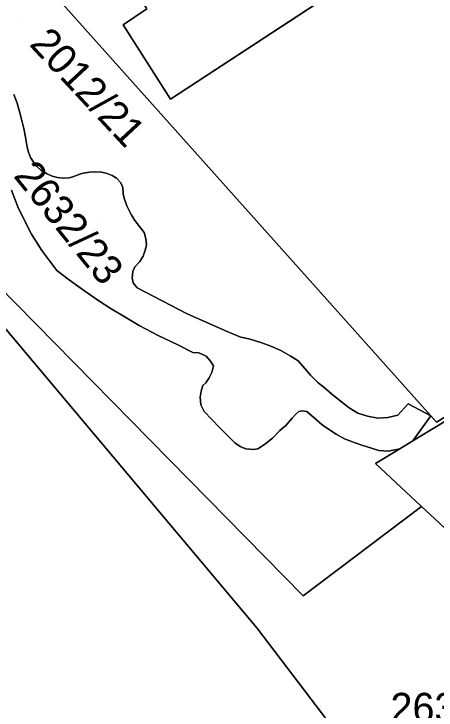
# Model space of a CAD drawing. Extents: x -263423 to -261326, y -1240067 to -1237864.
# Drawn here: x -262193.07 to -262164.51, y -1239661.96 to -1239614.88 of the extents above; entities that cross this region are included whole.
import ezdxf

# ---------------------------------------------------------------- set-up
doc = ezdxf.new("R2010")
doc.units = 0
for name, color, linetype in [('body_kn', 7, 'Continuous'), ('kladpar_druhypozemkov', 7, 'Continuous'), ('kladpar_hranice', 7, 'Continuous'), ('kladpar_parcelnecisla', 7, 'Continuous'), ('kladpar_plochy', 7, 'Continuous')]:
    doc.layers.add(name, color=color, linetype=linetype)

msp = doc.modelspace()

# ---------------------------------------------------------------- linework, layer by layer
at = {"layer": 'body_kn'}
for p, q in [((-262185.67, -1239615.62), (-262185.67, -1239615.62)), ((-262182.47, -1239620.63), (-262182.47, -1239620.63)), ((-262192.85, -1239620.92), (-262192.85, -1239620.92)), ((-262192.66, -1239621.57), (-262192.66, -1239621.57)), ((-262192.51, -1239622.17), (-262192.51, -1239622.17)), ((-262192.4, -1239622.62), (-262192.4, -1239622.62)), ((-262192.29, -1239623.21), (-262192.29, -1239623.21)), ((-262192.18, -1239623.88), (-262192.18, -1239623.88)), ((-262192.09, -1239624.22), (-262192.09, -1239624.22)), ((-262191.95, -1239624.59), (-262191.95, -1239624.59)), ((-262191.71, -1239624.98), (-262191.71, -1239624.98)), ((-262191.51, -1239625.19), (-262191.51, -1239625.19)), ((-262191.24, -1239625.44), (-262191.24, -1239625.44)), ((-262190.82, -1239625.69), (-262190.82, -1239625.69)), ((-262190.48, -1239625.86), (-262190.48, -1239625.86)), ((-262190.11, -1239625.95), (-262190.11, -1239625.95)), ((-262189.74, -1239625.99), (-262189.74, -1239625.99)), ((-262189.34, -1239625.96), (-262189.34, -1239625.96)), ((-262189.09, -1239625.9), (-262189.09, -1239625.9)), ((-262188.6, -1239625.71), (-262188.6, -1239625.71)), ((-262188.38, -1239625.64), (-262188.38, -1239625.64)), ((-262187.96, -1239625.57), (-262187.96, -1239625.57)), ((-262187.52, -1239625.55), (-262187.52, -1239625.55)), ((-262187.15, -1239625.59), (-262187.15, -1239625.59)), ((-262186.75, -1239625.68), (-262186.75, -1239625.68)), ((-262186.42, -1239625.8), (-262186.42, -1239625.8)), ((-262186.13, -1239625.99), (-262186.13, -1239625.99)), ((-262185.84, -1239626.3), (-262185.84, -1239626.3)), ((-262185.7, -1239626.62), (-262185.7, -1239626.62)), ((-262185.68, -1239627.04), (-262185.68, -1239627.04)), ((-262185.6, -1239627.34), (-262185.6, -1239627.34)), ((-262185.42, -1239627.85), (-262185.42, -1239627.85)), ((-262192.8, -1239627.92), (-262192.8, -1239627.92)), ((-262192.53, -1239628.48), (-262192.53, -1239628.48)), ((-262185.13, -1239628.44), (-262185.13, -1239628.44)), ((-262184.88, -1239628.84), (-262184.88, -1239628.84)), ((-262184.58, -1239629.26), (-262184.58, -1239629.26)), ((-262191.88, -1239629.77), (-262191.88, -1239629.77)), ((-262184.26, -1239629.67), (-262184.26, -1239629.67)), ((-262184.15, -1239630.09), (-262184.15, -1239630.09)), ((-262184.11, -1239630.5), (-262184.11, -1239630.5)), ((-262191.19, -1239630.87), (-262191.19, -1239630.87)), ((-262184.16, -1239630.78), (-262184.16, -1239630.78)), ((-262184.55, -1239631.63), (-262184.55, -1239631.63)), ((-262184.32, -1239631.25), (-262184.32, -1239631.25)), ((-262184.89, -1239631.98), (-262184.89, -1239631.98)), ((-262190.16, -1239632.22), (-262190.16, -1239632.22)), ((-262185.03, -1239632.29), (-262185.03, -1239632.29)), ((-262189.39, -1239632.81), (-262189.39, -1239632.81)), ((-262185.08, -1239632.72), (-262185.08, -1239632.72)), ((-262185, -1239633.06), (-262185, -1239633.06)), ((-262184.74, -1239633.4), (-262184.74, -1239633.4)), ((-262188.36, -1239633.57), (-262188.36, -1239633.57)), ((-262187.32, -1239634.28), (-262187.32, -1239634.28)), ((-262186.5, -1239634.82), (-262186.5, -1239634.82)), ((-262185.72, -1239635.28), (-262185.72, -1239635.28)), ((-262181.36, -1239635.16), (-262181.36, -1239635.16)), ((-262184.59, -1239635.95), (-262184.59, -1239635.95)), ((-262178.64, -1239636.36), (-262178.64, -1239636.36)), ((-262183.31, -1239636.62), (-262183.31, -1239636.62)), ((-262177.79, -1239636.72), (-262177.79, -1239636.72)), ((-262177.61, -1239636.76), (-262177.61, -1239636.76)), ((-262181.99, -1239637.26), (-262181.99, -1239637.26)), ((-262177.08, -1239636.87), (-262177.08, -1239636.87)), ((-262176.29, -1239637.12), (-262176.29, -1239637.12)), ((-262180.97, -1239637.77), (-262180.97, -1239637.77)), ((-262175.7, -1239637.34), (-262175.7, -1239637.34)), ((-262175.02, -1239637.65), (-262175.02, -1239637.65)), ((-262180.55, -1239637.8), (-262180.55, -1239637.8)), ((-262180.06, -1239638.02), (-262180.06, -1239638.02)), ((-262174.38, -1239638), (-262174.38, -1239638)), ((-262179.76, -1239638.36), (-262179.76, -1239638.36)), ((-262179.56, -1239638.68), (-262179.56, -1239638.68)), ((-262173.83, -1239638.33), (-262173.83, -1239638.33)), ((-262179.68, -1239639.13), (-262179.68, -1239639.13)), ((-262173.39, -1239638.87), (-262173.39, -1239638.87)), ((-262179.87, -1239639.5), (-262179.87, -1239639.5)), ((-262173, -1239639.31), (-262173, -1239639.31)), ((-262180.28, -1239640.01), (-262180.28, -1239640.01)), ((-262180.09, -1239639.83), (-262180.09, -1239639.83)), ((-262172.48, -1239639.82), (-262172.48, -1239639.82)), ((-262172.1, -1239640.13), (-262172.1, -1239640.13)), ((-262180.41, -1239640.39), (-262180.41, -1239640.39)), ((-262171.56, -1239640.59), (-262171.56, -1239640.59)), ((-262180.47, -1239640.81), (-262180.47, -1239640.81)), ((-262180.43, -1239641.31), (-262180.43, -1239641.31)), ((-262170.9, -1239641.11), (-262170.9, -1239641.11)), ((-262170.39, -1239641.52), (-262170.39, -1239641.52)), ((-262166.4, -1239641.24), (-262166.4, -1239641.24)), ((-262180.2, -1239641.76), (-262180.2, -1239641.76)), ((-262173.99, -1239641.94), (-262173.99, -1239641.94)), ((-262173.79, -1239641.76), (-262173.79, -1239641.76)), ((-262173.56, -1239641.72), (-262173.56, -1239641.72)), ((-262173.25, -1239641.76), (-262173.25, -1239641.76)), ((-262173.08, -1239641.93), (-262173.08, -1239641.93)), ((-262169.8, -1239641.89), (-262169.8, -1239641.89)), ((-262167.1, -1239642.02), (-262167.1, -1239642.02)), ((-262174.24, -1239642.23), (-262174.24, -1239642.23)), ((-262172.78, -1239642.18), (-262172.78, -1239642.18)), ((-262169.14, -1239642.09), (-262169.14, -1239642.09)), ((-262168.44, -1239642.21), (-262168.44, -1239642.21)), ((-262167.77, -1239642.17), (-262167.77, -1239642.17)), ((-262164.87, -1239642.06), (-262164.87, -1239642.06)), ((-262164.87, -1239642.06), (-262164.87, -1239642.06)), ((-262179.17, -1239642.85), (-262179.17, -1239642.85)), ((-262174.68, -1239642.71), (-262174.68, -1239642.71)), ((-262172.22, -1239642.66), (-262172.22, -1239642.66)), ((-262171.79, -1239642.96), (-262171.79, -1239642.96)), ((-262175.07, -1239643.06), (-262175.07, -1239643.06)), ((-262171.28, -1239643.3), (-262171.28, -1239643.3)), ((-262178.13, -1239643.88), (-262178.13, -1239643.88)), ((-262175.57, -1239643.58), (-262175.57, -1239643.58)), ((-262170.7, -1239643.61), (-262170.7, -1239643.61)), ((-262170.17, -1239643.82), (-262170.17, -1239643.82)), ((-262170.06, -1239643.87), (-262170.06, -1239643.87)), ((-262166.08, -1239643.76), (-262166.08, -1239643.76)), ((-262166.08, -1239643.76), (-262166.08, -1239643.76)), ((-262177.76, -1239644.13), (-262177.76, -1239644.13)), ((-262177.39, -1239644.29), (-262177.39, -1239644.29)), ((-262176.85, -1239644.33), (-262176.85, -1239644.33)), ((-262176.56, -1239644.3), (-262176.56, -1239644.3)), ((-262176.12, -1239643.99), (-262176.12, -1239643.99)), ((-262169.53, -1239644.04), (-262169.53, -1239644.04)), ((-262169.18, -1239644.15), (-262169.18, -1239644.15)), ((-262166.97, -1239644.29), (-262166.97, -1239644.29)), ((-262168.38, -1239644.41), (-262168.38, -1239644.41)), ((-262167.75, -1239644.46), (-262167.75, -1239644.46)), ((-262168.61, -1239645.29), (-262168.61, -1239645.29)), ((-262165.49, -1239648.2), (-262165.49, -1239648.2)), ((-262173.51, -1239654.23), (-262173.51, -1239654.23)), ((-262176.63, -1239656.41), (-262176.63, -1239656.41))]:
    msp.add_line(p, q, dxfattribs=at)
at = {"layer": 'kladpar_druhypozemkov'}
for p, q in [((-262192.86, -1239615.49), (-262192.86, -1239615.49)), ((-262187.42, -1239628.8), (-262187.42, -1239628.8))]:
    msp.add_line(p, q, dxfattribs=at)
at = {"layer": 'kladpar_hranice'}
for points in [[(-262147, -1239597.8), (-262159.32, -1239605.61), (-262156.38, -1239610.4), (-262163.04, -1239614.79), (-262166.19, -1239609.97), (-262182.47, -1239620.63), (-262185.67, -1239615.62), (-262184.07, -1239614.53), (-262191.27, -1239603.15), (-262192.91, -1239604.3), (-262195.33, -1239600.35), (-262196.61, -1239598.42), (-262199.19, -1239600.19), (-262209.29, -1239584.5), (-262202, -1239578.57), (-262193.15, -1239592.46), (-262164.33, -1239574.06), (-262173.21, -1239560.18), (-262202, -1239578.57), (-262172.53, -1239554.74), (-262158.3, -1239578.73)], [(-262164.49, -1239642.48), (-262164.87, -1239642.06), (-262213.38, -1239587.82), (-262209.29, -1239584.5), (-262199.19, -1239600.19), (-262196.61, -1239598.42), (-262195.33, -1239600.35), (-262192.91, -1239604.3), (-262191.27, -1239603.15), (-262184.07, -1239614.53), (-262185.67, -1239615.62), (-262182.47, -1239620.63), (-262166.19, -1239609.97), (-262163.04, -1239614.79), (-262156.38, -1239610.4), (-262159.32, -1239605.61), (-262147, -1239597.8), (-262137.26, -1239614.22), (-262137.96, -1239614.67), (-262132.87, -1239623.26), (-262164.49, -1239642.48)], [(-262213.38, -1239587.82), (-262164.87, -1239642.06)], [(-262138.53, -1239627.05), (-262108.11, -1239608.57), (-262105.95, -1239611.89), (-262106.51, -1239612.25), (-262136.67, -1239632.02), (-262160.64, -1239647.58), (-262162.49, -1239648.9), (-262154.52, -1239658.62), (-262164.27, -1239649.33), (-262165.49, -1239648.2), (-262168.61, -1239645.29), (-262166.97, -1239644.29), (-262166.08, -1239643.76), (-262138.53, -1239627.05)], [(-262164.53, -1239672.32), (-262176.63, -1239656.41), (-262199.55, -1239629.17), (-262202.5, -1239626.05), (-262213, -1239614.96), (-262214.2, -1239613.62), (-262213.62, -1239613.43)], [(-262193.23, -1239626.8), (-262192.8, -1239627.92), (-262192.53, -1239628.48), (-262191.88, -1239629.77), (-262191.19, -1239630.87), (-262190.16, -1239632.22), (-262189.39, -1239632.81), (-262188.36, -1239633.57), (-262187.32, -1239634.28), (-262186.5, -1239634.82), (-262185.72, -1239635.28), (-262184.59, -1239635.95), (-262183.31, -1239636.62), (-262181.99, -1239637.26), (-262180.97, -1239637.77), (-262180.55, -1239637.8), (-262180.06, -1239638.02), (-262179.76, -1239638.36), (-262179.56, -1239638.68), (-262179.68, -1239639.13), (-262179.87, -1239639.5), (-262180.09, -1239639.83), (-262180.28, -1239640.01), (-262180.41, -1239640.39), (-262180.47, -1239640.81), (-262180.43, -1239641.31), (-262180.2, -1239641.76), (-262179.17, -1239642.85), (-262178.13, -1239643.88), (-262177.76, -1239644.13), (-262177.39, -1239644.29), (-262176.85, -1239644.33), (-262176.56, -1239644.3), (-262176.12, -1239643.99), (-262175.57, -1239643.58), (-262175.07, -1239643.06), (-262174.68, -1239642.71), (-262174.24, -1239642.23), (-262173.99, -1239641.94), (-262173.79, -1239641.76), (-262173.56, -1239641.72), (-262173.25, -1239641.76), (-262173.08, -1239641.93), (-262172.78, -1239642.18), (-262172.22, -1239642.66), (-262171.79, -1239642.96), (-262171.28, -1239643.3), (-262170.7, -1239643.61), (-262170.17, -1239643.82), (-262170.06, -1239643.87), (-262169.53, -1239644.04), (-262169.18, -1239644.15), (-262168.38, -1239644.41), (-262167.75, -1239644.46), (-262166.97, -1239644.29), (-262168.61, -1239645.29), (-262165.49, -1239648.2), (-262173.51, -1239654.23), (-262213.62, -1239613.43)], [(-262213.62, -1239613.43), (-262173.51, -1239654.23), (-262165.49, -1239648.2), (-262164.27, -1239649.33), (-262154.52, -1239658.62), (-262146.74, -1239668.15)], [(-262164.87, -1239642.06), (-262166.4, -1239641.24), (-262167.1, -1239642.02), (-262167.77, -1239642.17), (-262168.44, -1239642.21), (-262169.14, -1239642.09), (-262169.8, -1239641.89), (-262170.39, -1239641.52), (-262170.9, -1239641.11), (-262171.56, -1239640.59), (-262172.1, -1239640.13), (-262172.48, -1239639.82), (-262173, -1239639.31), (-262173.39, -1239638.87), (-262173.83, -1239638.33), (-262174.38, -1239638), (-262175.02, -1239637.65), (-262175.7, -1239637.34), (-262176.29, -1239637.12), (-262177.08, -1239636.87), (-262177.61, -1239636.76), (-262177.79, -1239636.72), (-262178.64, -1239636.36), (-262181.36, -1239635.16), (-262184.74, -1239633.4), (-262185, -1239633.06), (-262185.08, -1239632.72), (-262185.03, -1239632.29), (-262184.89, -1239631.98), (-262184.55, -1239631.63), (-262184.32, -1239631.25), (-262184.16, -1239630.78), (-262184.11, -1239630.5), (-262184.15, -1239630.09), (-262184.26, -1239629.67), (-262184.58, -1239629.26), (-262184.88, -1239628.84), (-262185.13, -1239628.44), (-262185.42, -1239627.85), (-262185.6, -1239627.34), (-262185.68, -1239627.04), (-262185.7, -1239626.62), (-262185.84, -1239626.3), (-262186.13, -1239625.99), (-262186.42, -1239625.8), (-262186.75, -1239625.68), (-262187.15, -1239625.59), (-262187.52, -1239625.55), (-262187.96, -1239625.57), (-262188.38, -1239625.64), (-262188.6, -1239625.71), (-262189.09, -1239625.9), (-262189.34, -1239625.96), (-262189.74, -1239625.99), (-262190.11, -1239625.95), (-262190.48, -1239625.86), (-262190.82, -1239625.69), (-262191.24, -1239625.44), (-262191.51, -1239625.19), (-262191.71, -1239624.98), (-262191.95, -1239624.59), (-262192.09, -1239624.22), (-262192.18, -1239623.88), (-262192.29, -1239623.21), (-262192.4, -1239622.62), (-262192.51, -1239622.17), (-262192.66, -1239621.57), (-262192.85, -1239620.92), (-262193.07, -1239620.32)], [(-262193.07, -1239620.32), (-262192.85, -1239620.92), (-262192.66, -1239621.57), (-262192.51, -1239622.17), (-262192.4, -1239622.62), (-262192.29, -1239623.21), (-262192.18, -1239623.88), (-262192.09, -1239624.22), (-262191.95, -1239624.59), (-262191.71, -1239624.98), (-262191.51, -1239625.19), (-262191.24, -1239625.44), (-262190.82, -1239625.69), (-262190.48, -1239625.86), (-262190.11, -1239625.95), (-262189.74, -1239625.99), (-262189.34, -1239625.96), (-262189.09, -1239625.9), (-262188.6, -1239625.71), (-262188.38, -1239625.64), (-262187.96, -1239625.57), (-262187.52, -1239625.55), (-262187.15, -1239625.59), (-262186.75, -1239625.68), (-262186.42, -1239625.8), (-262186.13, -1239625.99), (-262185.84, -1239626.3), (-262185.7, -1239626.62), (-262185.68, -1239627.04), (-262185.6, -1239627.34), (-262185.42, -1239627.85), (-262185.13, -1239628.44), (-262184.88, -1239628.84), (-262184.58, -1239629.26), (-262184.26, -1239629.67), (-262184.15, -1239630.09), (-262184.11, -1239630.5), (-262184.16, -1239630.78), (-262184.32, -1239631.25), (-262184.55, -1239631.63), (-262184.89, -1239631.98), (-262185.03, -1239632.29), (-262185.08, -1239632.72), (-262185, -1239633.06), (-262184.74, -1239633.4), (-262181.36, -1239635.16), (-262178.64, -1239636.36), (-262177.79, -1239636.72), (-262177.61, -1239636.76), (-262177.08, -1239636.87), (-262176.29, -1239637.12), (-262175.7, -1239637.34), (-262175.02, -1239637.65), (-262174.38, -1239638), (-262173.83, -1239638.33), (-262173.39, -1239638.87), (-262173, -1239639.31), (-262172.48, -1239639.82), (-262172.1, -1239640.13), (-262171.56, -1239640.59), (-262170.9, -1239641.11), (-262170.39, -1239641.52), (-262169.8, -1239641.89), (-262169.14, -1239642.09), (-262168.44, -1239642.21), (-262167.77, -1239642.17), (-262167.1, -1239642.02), (-262166.4, -1239641.24), (-262164.87, -1239642.06)], [(-262166.08, -1239643.76), (-262164.87, -1239642.06), (-262164.49, -1239642.48), (-262132.87, -1239623.26)], [(-262201.2, -1239674.89), (-262208.68, -1239658.57), (-262202.88, -1239655.88), (-262205.37, -1239650.27), (-262204.83, -1239649.97), (-262213.25, -1239633.45), (-262202.5, -1239626.05), (-262199.55, -1239629.17), (-262176.63, -1239656.41), (-262164.53, -1239672.32)], [(-262164.87, -1239642.06), (-262166.08, -1239643.76), (-262166.97, -1239644.29), (-262167.75, -1239644.46), (-262168.38, -1239644.41), (-262169.18, -1239644.15), (-262169.53, -1239644.04), (-262170.06, -1239643.87), (-262170.17, -1239643.82), (-262170.7, -1239643.61), (-262171.28, -1239643.3), (-262171.79, -1239642.96), (-262172.22, -1239642.66), (-262172.78, -1239642.18), (-262173.08, -1239641.93), (-262173.25, -1239641.76), (-262173.56, -1239641.72), (-262173.79, -1239641.76), (-262173.99, -1239641.94), (-262174.24, -1239642.23), (-262174.68, -1239642.71), (-262175.07, -1239643.06), (-262175.57, -1239643.58), (-262176.12, -1239643.99), (-262176.56, -1239644.3), (-262176.85, -1239644.33), (-262177.39, -1239644.29), (-262177.76, -1239644.13), (-262178.13, -1239643.88), (-262179.17, -1239642.85), (-262180.2, -1239641.76), (-262180.43, -1239641.31), (-262180.47, -1239640.81), (-262180.41, -1239640.39), (-262180.28, -1239640.01), (-262180.09, -1239639.83), (-262179.87, -1239639.5), (-262179.68, -1239639.13), (-262179.56, -1239638.68), (-262179.76, -1239638.36), (-262180.06, -1239638.02), (-262180.55, -1239637.8), (-262180.97, -1239637.77), (-262181.99, -1239637.26), (-262183.31, -1239636.62), (-262184.59, -1239635.95), (-262185.72, -1239635.28), (-262186.5, -1239634.82), (-262187.32, -1239634.28), (-262188.36, -1239633.57), (-262189.39, -1239632.81), (-262190.16, -1239632.22), (-262191.19, -1239630.87), (-262191.88, -1239629.77), (-262192.53, -1239628.48), (-262192.8, -1239627.92), (-262193.23, -1239626.8)], [(-262138.53, -1239627.05), (-262166.08, -1239643.76)]]:
    msp.add_lwpolyline(points, dxfattribs=at)
at = {"layer": 'kladpar_plochy'}
for p, q in [((-262166.19, -1239609.97), (-262182.47, -1239620.63)), ((-262185.67, -1239615.62), (-262184.07, -1239614.53)), ((-262182.47, -1239620.63), (-262185.67, -1239615.62)), ((-262199.55, -1239629.17), (-262176.63, -1239656.41)), ((-262176.63, -1239656.41), (-262164.53, -1239672.32))]:
    msp.add_line(p, q, dxfattribs=at)
for points in [[(-262164.49, -1239642.48), (-262164.87, -1239642.06), (-262213.38, -1239587.82), (-262209.29, -1239584.5), (-262199.19, -1239600.19), (-262196.61, -1239598.42), (-262195.33, -1239600.35), (-262192.91, -1239604.3), (-262191.27, -1239603.15), (-262184.07, -1239614.53), (-262185.67, -1239615.62), (-262182.47, -1239620.63), (-262166.19, -1239609.97), (-262163.04, -1239614.79), (-262156.38, -1239610.4), (-262159.32, -1239605.61), (-262147, -1239597.8), (-262137.26, -1239614.22), (-262137.96, -1239614.67), (-262132.87, -1239623.26)], [(-262138.53, -1239627.05), (-262108.11, -1239608.57), (-262105.95, -1239611.89), (-262106.51, -1239612.25), (-262136.67, -1239632.02), (-262160.64, -1239647.58), (-262162.49, -1239648.9), (-262154.52, -1239658.62), (-262164.27, -1239649.33), (-262165.49, -1239648.2), (-262168.61, -1239645.29), (-262166.97, -1239644.29), (-262166.08, -1239643.76)]]:
    msp.add_lwpolyline(points, close=True, dxfattribs=at)
for points in [[(-262213.38, -1239587.82), (-262164.87, -1239642.06), (-262166.4, -1239641.24), (-262167.1, -1239642.02), (-262167.77, -1239642.17), (-262168.44, -1239642.21), (-262169.14, -1239642.09), (-262169.8, -1239641.89), (-262170.39, -1239641.52), (-262170.9, -1239641.11), (-262171.56, -1239640.59), (-262172.1, -1239640.13), (-262172.48, -1239639.82), (-262173, -1239639.31), (-262173.39, -1239638.87), (-262173.83, -1239638.33), (-262174.38, -1239638), (-262175.02, -1239637.65), (-262175.7, -1239637.34), (-262176.29, -1239637.12), (-262177.08, -1239636.87), (-262177.61, -1239636.76), (-262177.79, -1239636.72), (-262178.64, -1239636.36), (-262181.36, -1239635.16), (-262184.74, -1239633.4), (-262185, -1239633.06), (-262185.08, -1239632.72), (-262185.03, -1239632.29), (-262184.89, -1239631.98), (-262184.55, -1239631.63), (-262184.32, -1239631.25), (-262184.16, -1239630.78), (-262184.11, -1239630.5), (-262184.15, -1239630.09), (-262184.26, -1239629.67), (-262184.58, -1239629.26), (-262184.88, -1239628.84), (-262185.13, -1239628.44), (-262185.42, -1239627.85), (-262185.6, -1239627.34), (-262185.68, -1239627.04), (-262185.7, -1239626.62), (-262185.84, -1239626.3), (-262186.13, -1239625.99), (-262186.42, -1239625.8), (-262186.75, -1239625.68), (-262187.15, -1239625.59), (-262187.52, -1239625.55), (-262187.96, -1239625.57), (-262188.38, -1239625.64), (-262188.6, -1239625.71), (-262189.09, -1239625.9), (-262189.34, -1239625.96), (-262189.74, -1239625.99), (-262190.11, -1239625.95), (-262190.48, -1239625.86), (-262190.82, -1239625.69), (-262191.24, -1239625.44), (-262191.51, -1239625.19), (-262191.71, -1239624.98), (-262191.95, -1239624.59), (-262192.09, -1239624.22), (-262192.18, -1239623.88), (-262192.29, -1239623.21), (-262192.4, -1239622.62), (-262192.51, -1239622.17), (-262192.66, -1239621.57), (-262192.85, -1239620.92), (-262193.07, -1239620.32)], [(-262164.53, -1239672.32), (-262176.63, -1239656.41), (-262199.55, -1239629.17), (-262202.5, -1239626.05), (-262213, -1239614.96), (-262214.2, -1239613.62), (-262213.62, -1239613.43), (-262173.51, -1239654.23), (-262165.49, -1239648.2), (-262164.27, -1239649.33), (-262154.52, -1239658.62), (-262146.74, -1239668.15)], [(-262193.23, -1239626.8), (-262192.8, -1239627.92), (-262192.53, -1239628.48), (-262191.88, -1239629.77), (-262191.19, -1239630.87), (-262190.16, -1239632.22), (-262189.39, -1239632.81), (-262188.36, -1239633.57), (-262187.32, -1239634.28), (-262186.5, -1239634.82), (-262185.72, -1239635.28), (-262184.59, -1239635.95), (-262183.31, -1239636.62), (-262181.99, -1239637.26), (-262180.97, -1239637.77), (-262180.55, -1239637.8), (-262180.06, -1239638.02), (-262179.76, -1239638.36), (-262179.56, -1239638.68), (-262179.68, -1239639.13), (-262179.87, -1239639.5), (-262180.09, -1239639.83), (-262180.28, -1239640.01), (-262180.41, -1239640.39), (-262180.47, -1239640.81), (-262180.43, -1239641.31), (-262180.2, -1239641.76), (-262179.17, -1239642.85), (-262178.13, -1239643.88), (-262177.76, -1239644.13), (-262177.39, -1239644.29), (-262176.85, -1239644.33), (-262176.56, -1239644.3), (-262176.12, -1239643.99), (-262175.57, -1239643.58), (-262175.07, -1239643.06), (-262174.68, -1239642.71), (-262174.24, -1239642.23), (-262173.99, -1239641.94), (-262173.79, -1239641.76), (-262173.56, -1239641.72), (-262173.25, -1239641.76), (-262173.08, -1239641.93), (-262172.78, -1239642.18), (-262172.22, -1239642.66), (-262171.79, -1239642.96), (-262171.28, -1239643.3), (-262170.7, -1239643.61), (-262170.17, -1239643.82), (-262170.06, -1239643.87), (-262169.53, -1239644.04), (-262169.18, -1239644.15), (-262168.38, -1239644.41), (-262167.75, -1239644.46), (-262166.97, -1239644.29), (-262168.61, -1239645.29), (-262165.49, -1239648.2), (-262173.51, -1239654.23), (-262213.62, -1239613.43)], [(-262193.07, -1239620.32), (-262192.85, -1239620.92), (-262192.66, -1239621.57), (-262192.51, -1239622.17), (-262192.4, -1239622.62), (-262192.29, -1239623.21), (-262192.18, -1239623.88), (-262192.09, -1239624.22), (-262191.95, -1239624.59), (-262191.71, -1239624.98), (-262191.51, -1239625.19), (-262191.24, -1239625.44), (-262190.82, -1239625.69), (-262190.48, -1239625.86), (-262190.11, -1239625.95), (-262189.74, -1239625.99), (-262189.34, -1239625.96), (-262189.09, -1239625.9), (-262188.6, -1239625.71), (-262188.38, -1239625.64), (-262187.96, -1239625.57), (-262187.52, -1239625.55), (-262187.15, -1239625.59), (-262186.75, -1239625.68), (-262186.42, -1239625.8), (-262186.13, -1239625.99), (-262185.84, -1239626.3), (-262185.7, -1239626.62), (-262185.68, -1239627.04), (-262185.6, -1239627.34), (-262185.42, -1239627.85), (-262185.13, -1239628.44), (-262184.88, -1239628.84), (-262184.58, -1239629.26), (-262184.26, -1239629.67), (-262184.15, -1239630.09), (-262184.11, -1239630.5), (-262184.16, -1239630.78), (-262184.32, -1239631.25), (-262184.55, -1239631.63), (-262184.89, -1239631.98), (-262185.03, -1239632.29), (-262185.08, -1239632.72), (-262185, -1239633.06), (-262184.74, -1239633.4), (-262181.36, -1239635.16), (-262178.64, -1239636.36), (-262177.79, -1239636.72), (-262177.61, -1239636.76), (-262177.08, -1239636.87), (-262176.29, -1239637.12), (-262175.7, -1239637.34), (-262175.02, -1239637.65), (-262174.38, -1239638), (-262173.83, -1239638.33), (-262173.39, -1239638.87), (-262173, -1239639.31), (-262172.48, -1239639.82), (-262172.1, -1239640.13), (-262171.56, -1239640.59), (-262170.9, -1239641.11), (-262170.39, -1239641.52), (-262169.8, -1239641.89), (-262169.14, -1239642.09), (-262168.44, -1239642.21), (-262167.77, -1239642.17), (-262167.1, -1239642.02), (-262166.4, -1239641.24), (-262164.87, -1239642.06), (-262166.08, -1239643.76), (-262166.97, -1239644.29), (-262167.75, -1239644.46), (-262168.38, -1239644.41), (-262169.18, -1239644.15), (-262169.53, -1239644.04), (-262170.06, -1239643.87), (-262170.17, -1239643.82), (-262170.7, -1239643.61), (-262171.28, -1239643.3), (-262171.79, -1239642.96), (-262172.22, -1239642.66), (-262172.78, -1239642.18), (-262173.08, -1239641.93), (-262173.25, -1239641.76), (-262173.56, -1239641.72), (-262173.79, -1239641.76), (-262173.99, -1239641.94), (-262174.24, -1239642.23), (-262174.68, -1239642.71), (-262175.07, -1239643.06), (-262175.57, -1239643.58), (-262176.12, -1239643.99), (-262176.56, -1239644.3), (-262176.85, -1239644.33), (-262177.39, -1239644.29), (-262177.76, -1239644.13), (-262178.13, -1239643.88), (-262179.17, -1239642.85), (-262180.2, -1239641.76), (-262180.43, -1239641.31), (-262180.47, -1239640.81), (-262180.41, -1239640.39), (-262180.28, -1239640.01), (-262180.09, -1239639.83), (-262179.87, -1239639.5), (-262179.68, -1239639.13), (-262179.56, -1239638.68), (-262179.76, -1239638.36), (-262180.06, -1239638.02), (-262180.55, -1239637.8), (-262180.97, -1239637.77), (-262181.99, -1239637.26), (-262183.31, -1239636.62), (-262184.59, -1239635.95), (-262185.72, -1239635.28), (-262186.5, -1239634.82), (-262187.32, -1239634.28), (-262188.36, -1239633.57), (-262189.39, -1239632.81), (-262190.16, -1239632.22), (-262191.19, -1239630.87), (-262191.88, -1239629.77), (-262192.53, -1239628.48), (-262192.8, -1239627.92), (-262193.23, -1239626.8)], [(-262138.53, -1239627.05), (-262166.08, -1239643.76), (-262164.87, -1239642.06), (-262164.49, -1239642.48), (-262132.87, -1239623.26)]]:
    msp.add_lwpolyline(points, dxfattribs=at)

# ---------------------------------------------------------------- texts
at = {"layer": 'kladpar_parcelnecisla'}
for s, rotation, p in [('2012/21', 313, (-262192.082, -1239616.968)), ('2632/23', 309, (-262193.152, -1239625.849))]:
    msp.add_text(s, height=2, rotation=rotation, dxfattribs=at).set_placement(p)
msp.add_text('2632/20', height=2, dxfattribs=at).set_placement((-262167.595, -1239662.8))

doc.saveas('drawing.dxf')
